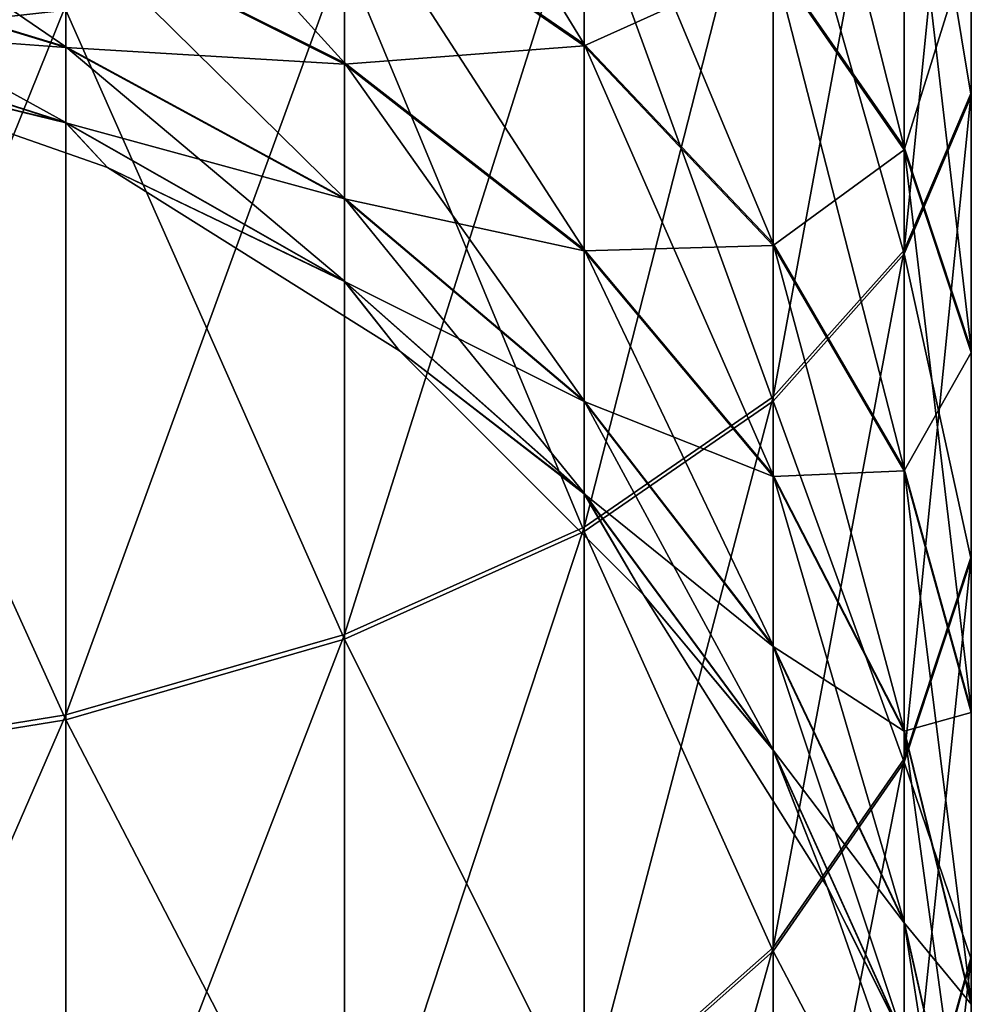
# Model space of a CAD drawing. Header units: inches. Extents: x -4.64 to 4.64, y -1.42 to 0.49.
# Tile 266 of 608: x -1.9098 to -1.8733, y -1.3399 to -1.3022. Entities that reach past the tile are written whole.
import ezdxf

# ---------------------------------------------------------------- set-up
doc = ezdxf.new("R2010")
doc.units = ezdxf.units.IN
doc.header["$LTSCALE"] = 65.185185
doc.header["$MEASUREMENT"] = 0
for name, color, linetype in [('688', 7, 'CONTINUOUS'), ('690', 7, 'CONTINUOUS'), ('692', 7, 'CONTINUOUS')]:
    doc.layers.add(name, color=color, linetype=linetype)

msp = doc.modelspace()

# ---------------------------------------------------------------- linework, layer by layer
at = {"layer": '688', "color": 7, "linetype": 'CONTINUOUS', "true_color": 0xa2afbf}
for points in [[(-1.908003, -1.301821, 8.458732), (-1.919733, -1.273512, 8.470251), (-1.919733, -1.303125, 8.462314), (-1.908003, -1.301821, 8.458732)], [(-1.873323, -1.285488, 8.413882), (-1.875888, -1.289616, 8.425218), (-1.873323, -1.305121, 8.40472), (-1.873323, -1.285488, 8.413882)], [(-1.873323, -1.29895, 8.394041), (-1.873323, -1.285488, 8.413882), (-1.873323, -1.305121, 8.40472), (-1.873323, -1.29895, 8.394041)], [(-1.875888, -1.289616, 8.425218), (-1.880905, -1.293472, 8.435806), (-1.875888, -1.311157, 8.415167), (-1.875888, -1.289616, 8.425218)], [(-1.873323, -1.305121, 8.40472), (-1.875888, -1.289616, 8.425218), (-1.875888, -1.311157, 8.415167), (-1.873323, -1.305121, 8.40472)], [(-1.880905, -1.299922, 8.364975), (-1.875888, -1.292914, 8.383594), (-1.875888, -1.30717, 8.373603), (-1.880905, -1.299922, 8.364975)], [(-1.875888, -1.292914, 8.383594), (-1.873323, -1.29895, 8.394041), (-1.875888, -1.30717, 8.373603), (-1.875888, -1.292914, 8.383594)], [(-1.897321, -1.29686, 8.34234), (-1.888154, -1.293504, 8.357334), (-1.888154, -1.303186, 8.347641), (-1.897321, -1.29686, 8.34234)], [(-1.880905, -1.293472, 8.435806), (-1.888154, -1.296887, 8.445182), (-1.880905, -1.316795, 8.424923), (-1.880905, -1.293472, 8.435806)], [(-1.888154, -1.293504, 8.357334), (-1.880905, -1.299922, 8.364975), (-1.888154, -1.303186, 8.347641), (-1.888154, -1.293504, 8.357334)], [(-1.875888, -1.311157, 8.415167), (-1.880905, -1.293472, 8.435806), (-1.880905, -1.316795, 8.424923), (-1.875888, -1.311157, 8.415167)], [(-1.908003, -1.298541, 8.329212), (-1.897321, -1.29686, 8.34234), (-1.897321, -1.303885, 8.332291), (-1.908003, -1.298541, 8.329212)], [(-1.897321, -1.29686, 8.34234), (-1.888154, -1.303186, 8.347641), (-1.897321, -1.303885, 8.332291), (-1.897321, -1.29686, 8.34234)], [(-1.888154, -1.296887, 8.445182), (-1.897321, -1.299711, 8.452937), (-1.888154, -1.321787, 8.433563), (-1.888154, -1.296887, 8.445182)], [(-1.880905, -1.316795, 8.424923), (-1.888154, -1.296887, 8.445182), (-1.888154, -1.321787, 8.433563), (-1.880905, -1.316795, 8.424923)], [(-1.919733, -1.299675, 8.317771), (-1.908003, -1.298541, 8.329212), (-1.908003, -1.303258, 8.319071), (-1.919733, -1.299675, 8.317771)], [(-1.908003, -1.298541, 8.329212), (-1.897321, -1.303885, 8.332291), (-1.908003, -1.303258, 8.319071), (-1.908003, -1.298541, 8.329212)], [(-1.875888, -1.30717, 8.373603), (-1.873323, -1.29895, 8.394041), (-1.873323, -1.31493, 8.382841), (-1.875888, -1.30717, 8.373603)], [(-1.873323, -1.29895, 8.394041), (-1.873323, -1.305121, 8.40472), (-1.873323, -1.31493, 8.382841), (-1.873323, -1.29895, 8.394041)], [(-1.919733, -1.299675, 8.317771), (-1.908003, -1.303258, 8.319071), (-1.919733, -1.302386, 8.307607), (-1.919733, -1.299675, 8.317771)], [(-1.897321, -1.299711, 8.452937), (-1.908003, -1.301821, 8.458732), (-1.897321, -1.325916, 8.440709), (-1.897321, -1.299711, 8.452937)], [(-1.888154, -1.321787, 8.433563), (-1.897321, -1.299711, 8.452937), (-1.897321, -1.325916, 8.440709), (-1.888154, -1.321787, 8.433563)], [(-1.888154, -1.303186, 8.347641), (-1.880905, -1.299922, 8.364975), (-1.880905, -1.310835, 8.354049), (-1.888154, -1.303186, 8.347641)], [(-1.880905, -1.299922, 8.364975), (-1.875888, -1.30717, 8.373603), (-1.880905, -1.310835, 8.354049), (-1.880905, -1.299922, 8.364975)], [(-1.908003, -1.301821, 8.458732), (-1.919733, -1.303125, 8.462314), (-1.908003, -1.329002, 8.446049), (-1.908003, -1.301821, 8.458732)], [(-1.897321, -1.325916, 8.440709), (-1.908003, -1.301821, 8.458732), (-1.908003, -1.329002, 8.446049), (-1.897321, -1.325916, 8.440709)], [(-1.919733, -1.302386, 8.307607), (-1.908003, -1.303258, 8.319071), (-1.908003, -1.306141, 8.308264), (-1.919733, -1.302386, 8.307607)], [(-1.919733, -1.302386, 8.307607), (-1.908003, -1.306141, 8.308264), (-1.918871, -1.303479, 8.29721), (-1.919733, -1.302386, 8.307607)], [(-1.908003, -1.329002, 8.446049), (-1.919733, -1.303125, 8.462314), (-1.919733, -1.330908, 8.449349), (-1.908003, -1.329002, 8.446049)], [(-1.908003, -1.303258, 8.319071), (-1.897321, -1.303885, 8.332291), (-1.897321, -1.309055, 8.321174), (-1.908003, -1.303258, 8.319071)], [(-1.908003, -1.303258, 8.319071), (-1.897321, -1.309055, 8.321174), (-1.908003, -1.306141, 8.308264), (-1.908003, -1.303258, 8.319071)], [(-1.897321, -1.303885, 8.332291), (-1.888154, -1.303186, 8.347641), (-1.888154, -1.311036, 8.336411), (-1.897321, -1.303885, 8.332291)], [(-1.888154, -1.303186, 8.347641), (-1.880905, -1.310835, 8.354049), (-1.888154, -1.311036, 8.336411), (-1.888154, -1.303186, 8.347641)], [(-1.918871, -1.303479, 8.29721), (-1.908003, -1.306141, 8.308264), (-1.906401, -1.307843, 8.29721), (-1.918871, -1.303479, 8.29721)], [(-1.897321, -1.303885, 8.332291), (-1.888154, -1.311036, 8.336411), (-1.897321, -1.309055, 8.321174), (-1.897321, -1.303885, 8.332291)], [(-1.873323, -1.305121, 8.40472), (-1.875888, -1.311157, 8.415167), (-1.873323, -1.322863, 8.392286), (-1.873323, -1.305121, 8.40472)], [(-1.873323, -1.31493, 8.382841), (-1.873323, -1.305121, 8.40472), (-1.873323, -1.322863, 8.392286), (-1.873323, -1.31493, 8.382841)], [(-1.908003, -1.306141, 8.308264), (-1.897321, -1.309055, 8.321174), (-1.897321, -1.312215, 8.309327), (-1.908003, -1.306141, 8.308264)], [(-1.908003, -1.306141, 8.308264), (-1.897321, -1.312215, 8.309327), (-1.906401, -1.307843, 8.29721), (-1.908003, -1.306141, 8.308264)], [(-1.880905, -1.310835, 8.354049), (-1.875888, -1.30717, 8.373603), (-1.875888, -1.319471, 8.361286), (-1.880905, -1.310835, 8.354049)], [(-1.875888, -1.30717, 8.373603), (-1.873323, -1.31493, 8.382841), (-1.875888, -1.319471, 8.361286), (-1.875888, -1.30717, 8.373603)], [(-1.906401, -1.307843, 8.29721), (-1.897321, -1.312215, 8.309327), (-1.895214, -1.314872, 8.29721), (-1.906401, -1.307843, 8.29721)], [(-1.897321, -1.309055, 8.321174), (-1.888154, -1.311036, 8.336411), (-1.888154, -1.316814, 8.323989), (-1.897321, -1.309055, 8.321174)], [(-1.897321, -1.309055, 8.321174), (-1.888154, -1.316814, 8.323989), (-1.897321, -1.312215, 8.309327), (-1.897321, -1.309055, 8.321174)], [(-1.888154, -1.311036, 8.336411), (-1.880905, -1.310835, 8.354049), (-1.880905, -1.319682, 8.341393), (-1.888154, -1.311036, 8.336411)], [(-1.880905, -1.310835, 8.354049), (-1.875888, -1.319471, 8.361286), (-1.880905, -1.319682, 8.341393), (-1.880905, -1.310835, 8.354049)], [(-1.888154, -1.311036, 8.336411), (-1.880905, -1.319682, 8.341393), (-1.888154, -1.316814, 8.323989), (-1.888154, -1.311036, 8.336411)], [(-1.875888, -1.311157, 8.415167), (-1.880905, -1.316795, 8.424923), (-1.875888, -1.330623, 8.401524), (-1.875888, -1.311157, 8.415167)], [(-1.873323, -1.322863, 8.392286), (-1.875888, -1.311157, 8.415167), (-1.875888, -1.330623, 8.401524), (-1.873323, -1.322863, 8.392286)], [(-1.897321, -1.312215, 8.309327), (-1.888154, -1.316814, 8.323989), (-1.888154, -1.320345, 8.310751), (-1.897321, -1.312215, 8.309327)], [(-1.897321, -1.312215, 8.309327), (-1.888154, -1.320345, 8.310751), (-1.895214, -1.314872, 8.29721), (-1.897321, -1.312215, 8.309327)], [(-1.895214, -1.314872, 8.29721), (-1.888154, -1.320345, 8.310751), (-1.885872, -1.324214, 8.29721), (-1.895214, -1.314872, 8.29721)], [(-1.875888, -1.319471, 8.361286), (-1.873323, -1.31493, 8.382841), (-1.873323, -1.328719, 8.369035), (-1.875888, -1.319471, 8.361286)], [(-1.873323, -1.31493, 8.382841), (-1.873323, -1.322863, 8.392286), (-1.873323, -1.328719, 8.369035), (-1.873323, -1.31493, 8.382841)], [(-1.880905, -1.316795, 8.424923), (-1.888154, -1.321787, 8.433563), (-1.880905, -1.33787, 8.410152), (-1.880905, -1.316795, 8.424923)], [(-1.888154, -1.316814, 8.323989), (-1.880905, -1.319682, 8.341393), (-1.880905, -1.326194, 8.327392), (-1.888154, -1.316814, 8.323989)], [(-1.888154, -1.316814, 8.323989), (-1.880905, -1.326194, 8.327392), (-1.888154, -1.320345, 8.310751), (-1.888154, -1.316814, 8.323989)], [(-1.875888, -1.330623, 8.401524), (-1.880905, -1.316795, 8.424923), (-1.880905, -1.33787, 8.410152), (-1.875888, -1.330623, 8.401524)], [(-1.880905, -1.319682, 8.341393), (-1.875888, -1.319471, 8.361286), (-1.875888, -1.329445, 8.347019), (-1.880905, -1.319682, 8.341393)], [(-1.880905, -1.319682, 8.341393), (-1.875888, -1.329445, 8.347019), (-1.880905, -1.326194, 8.327392), (-1.880905, -1.319682, 8.341393)], [(-1.875888, -1.319471, 8.361286), (-1.873323, -1.328719, 8.369035), (-1.875888, -1.329445, 8.347019), (-1.875888, -1.319471, 8.361286)], [(-1.888154, -1.320345, 8.310751), (-1.880905, -1.326194, 8.327392), (-1.880905, -1.330174, 8.312471), (-1.888154, -1.320345, 8.310751)], [(-1.888154, -1.320345, 8.310751), (-1.880905, -1.330174, 8.312471), (-1.885872, -1.324214, 8.29721), (-1.888154, -1.320345, 8.310751)], [(-1.888154, -1.321787, 8.433563), (-1.897321, -1.325916, 8.440709), (-1.888154, -1.344289, 8.417793), (-1.888154, -1.321787, 8.433563)], [(-1.880905, -1.33787, 8.410152), (-1.888154, -1.321787, 8.433563), (-1.888154, -1.344289, 8.417793), (-1.880905, -1.33787, 8.410152)], [(-1.873323, -1.322863, 8.392286), (-1.875888, -1.330623, 8.401524), (-1.873323, -1.338173, 8.376957), (-1.873323, -1.322863, 8.392286)], [(-1.873323, -1.328719, 8.369035), (-1.873323, -1.322863, 8.392286), (-1.873323, -1.338173, 8.376957), (-1.873323, -1.328719, 8.369035)], [(-1.885872, -1.324214, 8.29721), (-1.880905, -1.330174, 8.312471), (-1.878843, -1.335401, 8.29721), (-1.885872, -1.324214, 8.29721)], [(-1.897321, -1.325916, 8.440709), (-1.908003, -1.329002, 8.446049), (-1.897321, -1.349597, 8.424112), (-1.897321, -1.325916, 8.440709)], [(-1.888154, -1.344289, 8.417793), (-1.897321, -1.325916, 8.440709), (-1.897321, -1.349597, 8.424112), (-1.888154, -1.344289, 8.417793)], [(-1.880905, -1.326194, 8.327392), (-1.875888, -1.329445, 8.347019), (-1.875888, -1.336787, 8.331234), (-1.880905, -1.326194, 8.327392)], [(-1.880905, -1.326194, 8.327392), (-1.875888, -1.336787, 8.331234), (-1.880905, -1.330174, 8.312471), (-1.880905, -1.326194, 8.327392)], [(-1.875888, -1.329445, 8.347019), (-1.873323, -1.328719, 8.369035), (-1.873323, -1.339899, 8.353042), (-1.875888, -1.329445, 8.347019)], [(-1.873323, -1.328719, 8.369035), (-1.873323, -1.338173, 8.376957), (-1.873323, -1.339899, 8.353042), (-1.873323, -1.328719, 8.369035)], [(-1.908003, -1.329002, 8.446049), (-1.919733, -1.330908, 8.449349), (-1.908003, -1.353564, 8.428835), (-1.908003, -1.329002, 8.446049)], [(-1.897321, -1.349597, 8.424112), (-1.908003, -1.329002, 8.446049), (-1.908003, -1.353564, 8.428835), (-1.897321, -1.349597, 8.424112)], [(-1.875888, -1.329445, 8.347019), (-1.873323, -1.339899, 8.353042), (-1.875888, -1.336787, 8.331234), (-1.875888, -1.329445, 8.347019)], [(-1.880905, -1.330174, 8.312471), (-1.875888, -1.336787, 8.331234), (-1.875888, -1.341273, 8.314414), (-1.880905, -1.330174, 8.312471)], [(-1.880905, -1.330174, 8.312471), (-1.875888, -1.341273, 8.314414), (-1.878843, -1.335401, 8.29721), (-1.880905, -1.330174, 8.312471)], [(-1.908003, -1.353564, 8.428835), (-1.919733, -1.330908, 8.449349), (-1.919733, -1.356015, 8.431753), (-1.908003, -1.353564, 8.428835)], [(-1.875888, -1.330623, 8.401524), (-1.880905, -1.33787, 8.410152), (-1.875888, -1.347421, 8.384705), (-1.875888, -1.330623, 8.401524)], [(-1.873323, -1.338173, 8.376957), (-1.875888, -1.330623, 8.401524), (-1.875888, -1.347421, 8.384705), (-1.873323, -1.338173, 8.376957)], [(-1.878843, -1.335401, 8.29721), (-1.875888, -1.341273, 8.314414), (-1.874479, -1.347871, 8.29721), (-1.878843, -1.335401, 8.29721)], [(-1.875888, -1.336787, 8.331234), (-1.873323, -1.339899, 8.353042), (-1.873323, -1.348128, 8.335349), (-1.875888, -1.336787, 8.331234)], [(-1.875888, -1.336787, 8.331234), (-1.873323, -1.348128, 8.335349), (-1.875888, -1.341273, 8.314414), (-1.875888, -1.336787, 8.331234)], [(-1.880905, -1.33787, 8.410152), (-1.888154, -1.344289, 8.417793), (-1.880905, -1.356058, 8.391942), (-1.880905, -1.33787, 8.410152)], [(-1.875888, -1.347421, 8.384705), (-1.880905, -1.33787, 8.410152), (-1.880905, -1.356058, 8.391942), (-1.875888, -1.347421, 8.384705)], [(-1.873323, -1.338173, 8.376957), (-1.875888, -1.347421, 8.384705), (-1.873323, -1.350586, 8.3592), (-1.873323, -1.338173, 8.376957)], [(-1.873323, -1.339899, 8.353042), (-1.873323, -1.338173, 8.376957), (-1.873323, -1.350586, 8.3592), (-1.873323, -1.339899, 8.353042)], [(-1.873323, -1.339899, 8.353042), (-1.873323, -1.350586, 8.3592), (-1.873323, -1.348128, 8.335349), (-1.873323, -1.339899, 8.353042)]]:
    msp.add_3dface(points, dxfattribs=at)
at = {"layer": '690', "color": 7, "linetype": 'CONTINUOUS', "true_color": 0xa2afbf}
for points in [[(-1.918871, -1.303479, 8.29721), (-1.906401, -1.307843, 8.29721), (-1.918871, -1.303479, -8.29721), (-1.918871, -1.303479, 8.29721)], [(-1.918871, -1.303479, -8.29721), (-1.906401, -1.307843, 8.29721), (-1.906401, -1.307843, -8.29721), (-1.918871, -1.303479, -8.29721)], [(-1.906401, -1.307843, 8.29721), (-1.895214, -1.314872, 8.29721), (-1.906401, -1.307843, -8.29721), (-1.906401, -1.307843, 8.29721)], [(-1.906401, -1.307843, -8.29721), (-1.895214, -1.314872, 8.29721), (-1.895214, -1.314872, -8.29721), (-1.906401, -1.307843, -8.29721)], [(-1.895214, -1.314872, 8.29721), (-1.885872, -1.324214, 8.29721), (-1.895214, -1.314872, -8.29721), (-1.895214, -1.314872, 8.29721)], [(-1.895214, -1.314872, -8.29721), (-1.885872, -1.324214, 8.29721), (-1.885872, -1.324214, -8.29721), (-1.895214, -1.314872, -8.29721)], [(-1.885872, -1.324214, 8.29721), (-1.878843, -1.335401, 8.29721), (-1.885872, -1.324214, -8.29721), (-1.885872, -1.324214, 8.29721)], [(-1.885872, -1.324214, -8.29721), (-1.878843, -1.335401, 8.29721), (-1.878843, -1.335401, -8.29721), (-1.885872, -1.324214, -8.29721)], [(-1.878843, -1.335401, 8.29721), (-1.874479, -1.347871, 8.29721), (-1.878843, -1.335401, -8.29721), (-1.878843, -1.335401, 8.29721)], [(-1.878843, -1.335401, -8.29721), (-1.874479, -1.347871, 8.29721), (-1.874479, -1.347871, -8.29721), (-1.878843, -1.335401, -8.29721)]]:
    msp.add_3dface(points, dxfattribs=at)
at = {"layer": '692', "color": 7, "linetype": 'CONTINUOUS', "true_color": 0xa2afbf}
for points in [[(-1.908003, -1.301624, -8.458804), (-1.919733, -1.302924, -8.462387), (-1.908003, -1.272643, -8.466534), (-1.908003, -1.301624, -8.458804)], [(-1.908003, -1.272643, -8.466534), (-1.919733, -1.302924, -8.462387), (-1.919733, -1.2733, -8.470288), (-1.908003, -1.272643, -8.466534)], [(-1.873323, -1.298832, -8.394109), (-1.873323, -1.30499, -8.404796), (-1.873323, -1.281139, -8.402338), (-1.873323, -1.298832, -8.394109)], [(-1.873323, -1.281139, -8.402338), (-1.873323, -1.30499, -8.404796), (-1.873323, -1.285345, -8.413933), (-1.873323, -1.281139, -8.402338)], [(-1.873323, -1.30499, -8.404796), (-1.875888, -1.311013, -8.41525), (-1.873323, -1.285345, -8.413933), (-1.873323, -1.30499, -8.404796)], [(-1.873323, -1.285345, -8.413933), (-1.875888, -1.311013, -8.41525), (-1.875888, -1.28946, -8.425275), (-1.873323, -1.285345, -8.413933)], [(-1.880905, -1.299839, -8.365045), (-1.875888, -1.307076, -8.373681), (-1.880905, -1.287183, -8.373892), (-1.880905, -1.299839, -8.365045)], [(-1.880905, -1.287183, -8.373892), (-1.875888, -1.307076, -8.373681), (-1.875888, -1.292809, -8.383655), (-1.880905, -1.287183, -8.373892)], [(-1.897321, -1.296805, -8.342406), (-1.888154, -1.303124, -8.347714), (-1.897321, -1.28813, -8.35107), (-1.897321, -1.296805, -8.342406)], [(-1.897321, -1.28813, -8.35107), (-1.888154, -1.303124, -8.347714), (-1.888154, -1.293431, -8.357396), (-1.897321, -1.28813, -8.35107)], [(-1.875888, -1.311013, -8.41525), (-1.880905, -1.316638, -8.425013), (-1.875888, -1.28946, -8.425275), (-1.875888, -1.311013, -8.41525)], [(-1.875888, -1.28946, -8.425275), (-1.880905, -1.316638, -8.425013), (-1.880905, -1.293303, -8.435867), (-1.875888, -1.28946, -8.425275)], [(-1.908003, -1.298502, -8.32928), (-1.897321, -1.303842, -8.332365), (-1.908003, -1.292082, -8.338439), (-1.908003, -1.298502, -8.32928)], [(-1.908003, -1.292082, -8.338439), (-1.897321, -1.303842, -8.332365), (-1.897321, -1.296805, -8.342406), (-1.908003, -1.292082, -8.338439)], [(-1.875888, -1.307076, -8.373681), (-1.873323, -1.314825, -8.382929), (-1.875888, -1.292809, -8.383655), (-1.875888, -1.307076, -8.373681)], [(-1.875888, -1.292809, -8.383655), (-1.873323, -1.314825, -8.382929), (-1.873323, -1.298832, -8.394109), (-1.875888, -1.292809, -8.383655)], [(-1.880905, -1.316638, -8.425013), (-1.888154, -1.32162, -8.433659), (-1.880905, -1.293303, -8.435867), (-1.880905, -1.316638, -8.425013)], [(-1.880905, -1.293303, -8.435867), (-1.888154, -1.32162, -8.433659), (-1.888154, -1.296706, -8.445248), (-1.880905, -1.293303, -8.435867)], [(-1.888154, -1.303124, -8.347714), (-1.880905, -1.310765, -8.354132), (-1.888154, -1.293431, -8.357396), (-1.888154, -1.303124, -8.347714)], [(-1.888154, -1.293431, -8.357396), (-1.880905, -1.310765, -8.354132), (-1.880905, -1.299839, -8.365045), (-1.888154, -1.293431, -8.357396)], [(-1.919733, -1.29965, -8.31784), (-1.908003, -1.303231, -8.319144), (-1.919733, -1.295202, -8.327373), (-1.919733, -1.29965, -8.31784)], [(-1.919733, -1.295202, -8.327373), (-1.908003, -1.303231, -8.319144), (-1.908003, -1.298502, -8.32928), (-1.919733, -1.295202, -8.327373)], [(-1.888154, -1.32162, -8.433659), (-1.897321, -1.325741, -8.44081), (-1.888154, -1.296706, -8.445248), (-1.888154, -1.32162, -8.433659)], [(-1.888154, -1.296706, -8.445248), (-1.897321, -1.325741, -8.44081), (-1.897321, -1.299521, -8.453006), (-1.888154, -1.296706, -8.445248)], [(-1.897321, -1.303842, -8.332365), (-1.888154, -1.310988, -8.336494), (-1.897321, -1.296805, -8.342406), (-1.897321, -1.303842, -8.332365)], [(-1.897321, -1.296805, -8.342406), (-1.888154, -1.310988, -8.336494), (-1.888154, -1.303124, -8.347714), (-1.897321, -1.296805, -8.342406)], [(-1.908003, -1.303231, -8.319144), (-1.897321, -1.309026, -8.321255), (-1.908003, -1.298502, -8.32928), (-1.908003, -1.303231, -8.319144)], [(-1.908003, -1.298502, -8.32928), (-1.897321, -1.309026, -8.321255), (-1.897321, -1.303842, -8.332365), (-1.908003, -1.298502, -8.32928)], [(-1.873323, -1.314825, -8.382929), (-1.873323, -1.322747, -8.392383), (-1.873323, -1.298832, -8.394109), (-1.873323, -1.314825, -8.382929)], [(-1.873323, -1.298832, -8.394109), (-1.873323, -1.322747, -8.392383), (-1.873323, -1.30499, -8.404796), (-1.873323, -1.298832, -8.394109)], [(-1.919733, -1.302373, -8.307679), (-1.908003, -1.306127, -8.308341), (-1.919733, -1.29965, -8.31784), (-1.919733, -1.302373, -8.307679)], [(-1.919733, -1.29965, -8.31784), (-1.908003, -1.306127, -8.308341), (-1.908003, -1.303231, -8.319144), (-1.919733, -1.29965, -8.31784)], [(-1.897321, -1.325741, -8.44081), (-1.908003, -1.32882, -8.446154), (-1.897321, -1.299521, -8.453006), (-1.897321, -1.325741, -8.44081)], [(-1.897321, -1.299521, -8.453006), (-1.908003, -1.32882, -8.446154), (-1.908003, -1.301624, -8.458804), (-1.897321, -1.299521, -8.453006)], [(-1.880905, -1.310765, -8.354132), (-1.875888, -1.319393, -8.36138), (-1.880905, -1.299839, -8.365045), (-1.880905, -1.310765, -8.354132)], [(-1.880905, -1.299839, -8.365045), (-1.875888, -1.319393, -8.36138), (-1.875888, -1.307076, -8.373681), (-1.880905, -1.299839, -8.365045)], [(-1.908003, -1.32882, -8.446154), (-1.919733, -1.330723, -8.449457), (-1.908003, -1.301624, -8.458804), (-1.908003, -1.32882, -8.446154)], [(-1.908003, -1.301624, -8.458804), (-1.919733, -1.330723, -8.449457), (-1.919733, -1.302924, -8.462387), (-1.908003, -1.301624, -8.458804)], [(-1.919733, -1.302373, -8.307679), (-1.918871, -1.303479, -8.29721), (-1.908003, -1.306127, -8.308341), (-1.919733, -1.302373, -8.307679)], [(-1.908003, -1.306127, -8.308341), (-1.897321, -1.3122, -8.309412), (-1.908003, -1.303231, -8.319144), (-1.908003, -1.306127, -8.308341)], [(-1.908003, -1.303231, -8.319144), (-1.897321, -1.3122, -8.309412), (-1.897321, -1.309026, -8.321255), (-1.908003, -1.303231, -8.319144)], [(-1.888154, -1.310988, -8.336494), (-1.880905, -1.319628, -8.341487), (-1.888154, -1.303124, -8.347714), (-1.888154, -1.310988, -8.336494)], [(-1.888154, -1.303124, -8.347714), (-1.880905, -1.319628, -8.341487), (-1.880905, -1.310765, -8.354132), (-1.888154, -1.303124, -8.347714)], [(-1.918871, -1.303479, -8.29721), (-1.906401, -1.307843, -8.29721), (-1.908003, -1.306127, -8.308341), (-1.918871, -1.303479, -8.29721)], [(-1.897321, -1.309026, -8.321255), (-1.888154, -1.316781, -8.324079), (-1.897321, -1.303842, -8.332365), (-1.897321, -1.309026, -8.321255)], [(-1.897321, -1.303842, -8.332365), (-1.888154, -1.316781, -8.324079), (-1.888154, -1.310988, -8.336494), (-1.897321, -1.303842, -8.332365)], [(-1.873323, -1.322747, -8.392383), (-1.875888, -1.330495, -8.401631), (-1.873323, -1.30499, -8.404796), (-1.873323, -1.322747, -8.392383)], [(-1.873323, -1.30499, -8.404796), (-1.875888, -1.330495, -8.401631), (-1.875888, -1.311013, -8.41525), (-1.873323, -1.30499, -8.404796)], [(-1.908003, -1.306127, -8.308341), (-1.906401, -1.307843, -8.29721), (-1.897321, -1.3122, -8.309412), (-1.908003, -1.306127, -8.308341)], [(-1.875888, -1.319393, -8.36138), (-1.873323, -1.328631, -8.36914), (-1.875888, -1.307076, -8.373681), (-1.875888, -1.319393, -8.36138)], [(-1.875888, -1.307076, -8.373681), (-1.873323, -1.328631, -8.36914), (-1.873323, -1.314825, -8.382929), (-1.875888, -1.307076, -8.373681)], [(-1.906401, -1.307843, -8.29721), (-1.895214, -1.314872, -8.29721), (-1.897321, -1.3122, -8.309412), (-1.906401, -1.307843, -8.29721)], [(-1.897321, -1.3122, -8.309412), (-1.888154, -1.320328, -8.310845), (-1.897321, -1.309026, -8.321255), (-1.897321, -1.3122, -8.309412)], [(-1.897321, -1.309026, -8.321255), (-1.888154, -1.320328, -8.310845), (-1.888154, -1.316781, -8.324079), (-1.897321, -1.309026, -8.321255)], [(-1.888154, -1.316781, -8.324079), (-1.880905, -1.326158, -8.327493), (-1.888154, -1.310988, -8.336494), (-1.888154, -1.316781, -8.324079)], [(-1.888154, -1.310988, -8.336494), (-1.880905, -1.326158, -8.327493), (-1.880905, -1.319628, -8.341487), (-1.888154, -1.310988, -8.336494)], [(-1.880905, -1.319628, -8.341487), (-1.875888, -1.329384, -8.347124), (-1.880905, -1.310765, -8.354132), (-1.880905, -1.319628, -8.341487)], [(-1.880905, -1.310765, -8.354132), (-1.875888, -1.329384, -8.347124), (-1.875888, -1.319393, -8.36138), (-1.880905, -1.310765, -8.354132)], [(-1.875888, -1.330495, -8.401631), (-1.880905, -1.337732, -8.410268), (-1.875888, -1.311013, -8.41525), (-1.875888, -1.330495, -8.401631)], [(-1.875888, -1.311013, -8.41525), (-1.880905, -1.337732, -8.410268), (-1.880905, -1.316638, -8.425013), (-1.875888, -1.311013, -8.41525)], [(-1.897321, -1.3122, -8.309412), (-1.895214, -1.314872, -8.29721), (-1.888154, -1.320328, -8.310845), (-1.897321, -1.3122, -8.309412)], [(-1.895214, -1.314872, -8.29721), (-1.885872, -1.324214, -8.29721), (-1.888154, -1.320328, -8.310845), (-1.895214, -1.314872, -8.29721)], [(-1.873323, -1.328631, -8.36914), (-1.873323, -1.338076, -8.377073), (-1.873323, -1.314825, -8.382929), (-1.873323, -1.328631, -8.36914)], [(-1.873323, -1.314825, -8.382929), (-1.873323, -1.338076, -8.377073), (-1.873323, -1.322747, -8.392383), (-1.873323, -1.314825, -8.382929)], [(-1.880905, -1.337732, -8.410268), (-1.888154, -1.344141, -8.417916), (-1.880905, -1.316638, -8.425013), (-1.880905, -1.337732, -8.410268)], [(-1.880905, -1.316638, -8.425013), (-1.888154, -1.344141, -8.417916), (-1.888154, -1.32162, -8.433659), (-1.880905, -1.316638, -8.425013)], [(-1.888154, -1.320328, -8.310845), (-1.880905, -1.330155, -8.312578), (-1.888154, -1.316781, -8.324079), (-1.888154, -1.320328, -8.310845)], [(-1.888154, -1.316781, -8.324079), (-1.880905, -1.330155, -8.312578), (-1.880905, -1.326158, -8.327493), (-1.888154, -1.316781, -8.324079)], [(-1.880905, -1.326158, -8.327493), (-1.875888, -1.336745, -8.331349), (-1.880905, -1.319628, -8.341487), (-1.880905, -1.326158, -8.327493)], [(-1.880905, -1.319628, -8.341487), (-1.875888, -1.336745, -8.331349), (-1.875888, -1.329384, -8.347124), (-1.880905, -1.319628, -8.341487)], [(-1.875888, -1.329384, -8.347124), (-1.873323, -1.339831, -8.35316), (-1.875888, -1.319393, -8.36138), (-1.875888, -1.329384, -8.347124)], [(-1.875888, -1.319393, -8.36138), (-1.873323, -1.339831, -8.35316), (-1.873323, -1.328631, -8.36914), (-1.875888, -1.319393, -8.36138)], [(-1.888154, -1.320328, -8.310845), (-1.885872, -1.324214, -8.29721), (-1.880905, -1.330155, -8.312578), (-1.888154, -1.320328, -8.310845)], [(-1.888154, -1.344141, -8.417916), (-1.897321, -1.349442, -8.424242), (-1.888154, -1.32162, -8.433659), (-1.888154, -1.344141, -8.417916)], [(-1.888154, -1.32162, -8.433659), (-1.897321, -1.349442, -8.424242), (-1.897321, -1.325741, -8.44081), (-1.888154, -1.32162, -8.433659)], [(-1.873323, -1.338076, -8.377073), (-1.875888, -1.347314, -8.384833), (-1.873323, -1.322747, -8.392383), (-1.873323, -1.338076, -8.377073)], [(-1.873323, -1.322747, -8.392383), (-1.875888, -1.347314, -8.384833), (-1.875888, -1.330495, -8.401631), (-1.873323, -1.322747, -8.392383)], [(-1.885872, -1.324214, -8.29721), (-1.878843, -1.335401, -8.29721), (-1.880905, -1.330155, -8.312578), (-1.885872, -1.324214, -8.29721)], [(-1.897321, -1.349442, -8.424242), (-1.908003, -1.353403, -8.42897), (-1.897321, -1.325741, -8.44081), (-1.897321, -1.349442, -8.424242)], [(-1.897321, -1.325741, -8.44081), (-1.908003, -1.353403, -8.42897), (-1.908003, -1.32882, -8.446154), (-1.897321, -1.325741, -8.44081)], [(-1.880905, -1.330155, -8.312578), (-1.875888, -1.341252, -8.314535), (-1.880905, -1.326158, -8.327493), (-1.880905, -1.330155, -8.312578)], [(-1.880905, -1.326158, -8.327493), (-1.875888, -1.341252, -8.314535), (-1.875888, -1.336745, -8.331349), (-1.880905, -1.326158, -8.327493)], [(-1.873323, -1.339831, -8.35316), (-1.873323, -1.35051, -8.359331), (-1.873323, -1.328631, -8.36914), (-1.873323, -1.339831, -8.35316)], [(-1.873323, -1.328631, -8.36914), (-1.873323, -1.35051, -8.359331), (-1.873323, -1.338076, -8.377073), (-1.873323, -1.328631, -8.36914)], [(-1.908003, -1.353403, -8.42897), (-1.919733, -1.355851, -8.431891), (-1.908003, -1.32882, -8.446154), (-1.908003, -1.353403, -8.42897)], [(-1.908003, -1.32882, -8.446154), (-1.919733, -1.355851, -8.431891), (-1.919733, -1.330723, -8.449457), (-1.908003, -1.32882, -8.446154)], [(-1.875888, -1.336745, -8.331349), (-1.873323, -1.348082, -8.335477), (-1.875888, -1.329384, -8.347124), (-1.875888, -1.336745, -8.331349)], [(-1.875888, -1.329384, -8.347124), (-1.873323, -1.348082, -8.335477), (-1.873323, -1.339831, -8.35316), (-1.875888, -1.329384, -8.347124)], [(-1.880905, -1.330155, -8.312578), (-1.878843, -1.335401, -8.29721), (-1.875888, -1.341252, -8.314535), (-1.880905, -1.330155, -8.312578)], [(-1.875888, -1.347314, -8.384833), (-1.880905, -1.355942, -8.39208), (-1.875888, -1.330495, -8.401631), (-1.875888, -1.347314, -8.384833)], [(-1.875888, -1.330495, -8.401631), (-1.880905, -1.355942, -8.39208), (-1.880905, -1.337732, -8.410268), (-1.875888, -1.330495, -8.401631)], [(-1.878843, -1.335401, -8.29721), (-1.874479, -1.347871, -8.29721), (-1.875888, -1.341252, -8.314535), (-1.878843, -1.335401, -8.29721)], [(-1.875888, -1.341252, -8.314535), (-1.873323, -1.353134, -8.31663), (-1.875888, -1.336745, -8.331349), (-1.875888, -1.341252, -8.314535)], [(-1.875888, -1.336745, -8.331349), (-1.873323, -1.353134, -8.31663), (-1.873323, -1.348082, -8.335477), (-1.875888, -1.336745, -8.331349)], [(-1.880905, -1.355942, -8.39208), (-1.888154, -1.363583, -8.398499), (-1.880905, -1.337732, -8.410268), (-1.880905, -1.355942, -8.39208)], [(-1.880905, -1.337732, -8.410268), (-1.888154, -1.363583, -8.398499), (-1.888154, -1.344141, -8.417916), (-1.880905, -1.337732, -8.410268)], [(-1.873323, -1.35051, -8.359331), (-1.875888, -1.360957, -8.365367), (-1.873323, -1.338076, -8.377073), (-1.873323, -1.35051, -8.359331)], [(-1.873323, -1.338076, -8.377073), (-1.875888, -1.360957, -8.365367), (-1.875888, -1.347314, -8.384833), (-1.873323, -1.338076, -8.377073)], [(-1.873323, -1.348082, -8.335477), (-1.873323, -1.359672, -8.339698), (-1.873323, -1.339831, -8.35316), (-1.873323, -1.348082, -8.335477)], [(-1.873323, -1.339831, -8.35316), (-1.873323, -1.359672, -8.339698), (-1.873323, -1.35051, -8.359331), (-1.873323, -1.339831, -8.35316)]]:
    msp.add_3dface(points, dxfattribs=at)

doc.saveas('drawing.dxf')
